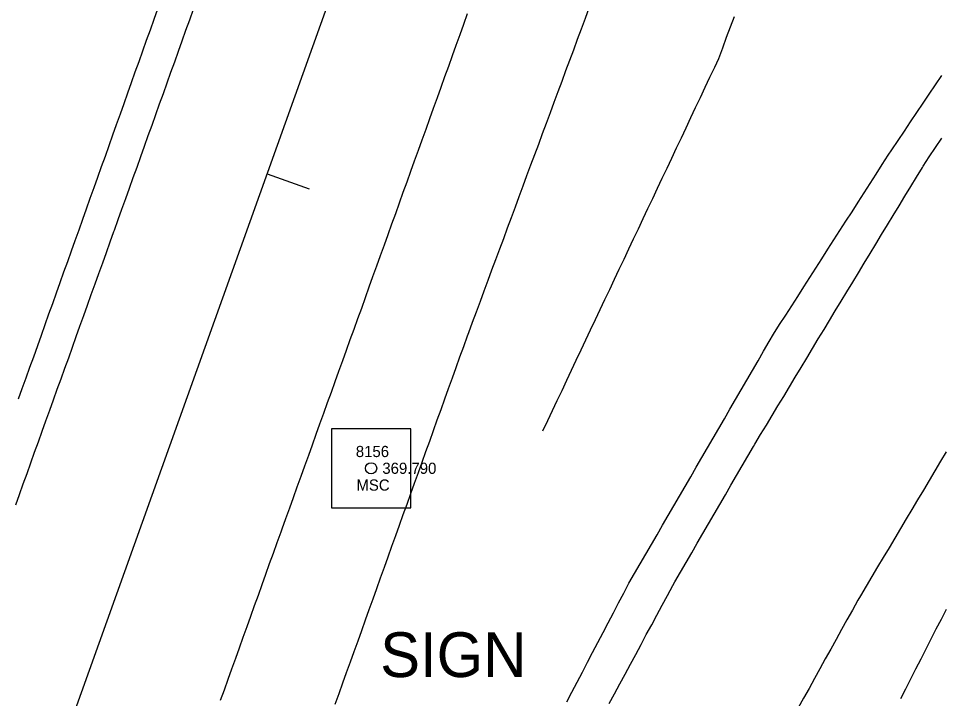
# Model space of a CAD drawing. Extents: x 1901471 to 1963503, y 756461 to 799997.
# Drawn here: x 1940557.6 to 1940640.1, y 779422.3 to 779483.1 of the extents above; entities that cross this region are included whole.
import ezdxf

# ---------------------------------------------------------------- set-up
doc = ezdxf.new("R2010")
doc.units = 0
for name, color, linetype in [('RD_EX_H2O', 7, 'Continuous'), ('RD_EX_Road', 7, 'Continuous'), ('RD_EX_Road_txCode', 7, 'Continuous'), ('RD_HC_Cl', 7, 'Continuous'), ('RD_HC_Data_Tic', 7, 'Continuous'), ('RD_HC_Survey', 7, 'Continuous'), ('RD_HC_txCode', 7, 'Continuous'), ('RD_SMD_Locator', 7, 'Continuous')]:
    doc.layers.add(name, color=color, linetype=linetype)

msp = doc.modelspace()

# ---------------------------------------------------------------- linework, layer by layer
at = {"layer": 'RD_EX_H2O'}
msp.add_lwpolyline([(1940604.49, 779446.27), (1940604.91, 779447.18), (1940605.34, 779448.08), (1940605.77, 779448.98), (1940606.19, 779449.88), (1940606.62, 779450.79), (1940607.05, 779451.69), (1940607.47, 779452.59), (1940607.9, 779453.5), (1940608.33, 779454.4), (1940608.75, 779455.3), (1940609.18, 779456.2), (1940609.61, 779457.11), (1940610.03, 779458.01), (1940610.46, 779458.91), (1940610.88, 779459.82), (1940611.31, 779460.72), (1940611.74, 779461.62), (1940612.16, 779462.53), (1940612.59, 779463.43), (1940613.02, 779464.33), (1940613.44, 779465.23), (1940613.87, 779466.14), (1940614.3, 779467.04), (1940614.72, 779467.94), (1940615.15, 779468.85), (1940615.58, 779469.75), (1940616, 779470.65), (1940616.43, 779471.55), (1940616.86, 779472.46), (1940617.28, 779473.36), (1940617.71, 779474.26), (1940618.13, 779475.17), (1940618.56, 779476.07), (1940618.99, 779476.97), (1940619.41, 779477.88), (1940619.84, 779478.78), (1940620.21, 779479.56), (1940620.56, 779480.5), (1940620.91, 779481.44), (1940621.26, 779482.37), (1940621.61, 779483.31)], dxfattribs=at)
at = {"layer": 'RD_EX_Road'}
for points in [[(1940573.22, 779483.92), (1940572.88, 779482.98), (1940572.54, 779482.04), (1940572.2, 779481.1), (1940571.87, 779480.16), (1940571.53, 779479.22), (1940571.19, 779478.28), (1940570.86, 779477.34), (1940570.52, 779476.4), (1940570.18, 779475.46), (1940569.84, 779474.52), (1940569.51, 779473.57), (1940569.17, 779472.63), (1940568.83, 779471.69), (1940568.5, 779470.75), (1940568.16, 779469.81), (1940567.82, 779468.87), (1940567.49, 779467.93), (1940567.15, 779466.99), (1940566.81, 779466.05), (1940566.47, 779465.11), (1940566.14, 779464.17), (1940566.1, 779464.06), (1940565.76, 779463.12), (1940565.42, 779462.18), (1940565.09, 779461.24), (1940564.75, 779460.3), (1940564.41, 779459.36), (1940564.07, 779458.42), (1940563.73, 779457.48), (1940563.4, 779456.53), (1940563.06, 779455.59), (1940562.72, 779454.65), (1940562.38, 779453.71), (1940562.05, 779452.77), (1940561.71, 779451.83), (1940561.37, 779450.89), (1940561.03, 779449.95), (1940560.69, 779449.01), (1940560.36, 779448.07), (1940560.02, 779447.13), (1940559.68, 779446.19), (1940559.34, 779445.25), (1940559, 779444.31), (1940558.67, 779443.37), (1940558.33, 779442.43), (1940557.99, 779441.49), (1940557.65, 779440.55), (1940557.32, 779439.61)], [(1940570.03, 779483.97), (1940569.69, 779483.03), (1940569.36, 779482.09), (1940569.02, 779481.15), (1940568.69, 779480.21), (1940568.35, 779479.26), (1940568.01, 779478.32), (1940567.68, 779477.38), (1940567.34, 779476.44), (1940567.01, 779475.5), (1940566.67, 779474.56), (1940566.34, 779473.62), (1940566, 779472.68), (1940565.66, 779471.74), (1940565.33, 779470.79), (1940564.99, 779469.85), (1940564.66, 779468.91), (1940564.32, 779467.97), (1940563.98, 779467.03), (1940563.65, 779466.09), (1940563.31, 779465.15), (1940562.98, 779464.21), (1940562.64, 779463.26), (1940562.31, 779462.32), (1940561.97, 779461.38), (1940561.63, 779460.44), (1940561.3, 779459.5), (1940560.96, 779458.56), (1940560.63, 779457.62), (1940560.29, 779456.68), (1940559.95, 779455.74), (1940559.62, 779454.79), (1940559.28, 779453.85), (1940558.92, 779452.85), (1940558.58, 779451.91), (1940558.24, 779450.97), (1940557.9, 779450.03), (1940557.56, 779449.09)], [(1940608.6, 779484.05), (1940608.25, 779483.11), (1940607.9, 779482.18), (1940607.56, 779481.24), (1940607.21, 779480.3), (1940606.86, 779479.37), (1940606.51, 779478.43), (1940606.16, 779477.49), (1940605.82, 779476.56), (1940605.47, 779475.62), (1940605.12, 779474.68), (1940604.77, 779473.74), (1940604.43, 779472.81), (1940604.08, 779471.87), (1940603.73, 779470.93), (1940603.38, 779470), (1940603.03, 779469.06), (1940602.69, 779468.12), (1940602.34, 779467.19), (1940601.99, 779466.25), (1940601.64, 779465.31), (1940601.29, 779464.38), (1940600.95, 779463.44), (1940600.6, 779462.5), (1940600.25, 779461.56), (1940599.9, 779460.63), (1940599.56, 779459.69), (1940599.21, 779458.75), (1940598.86, 779457.82), (1940598.51, 779456.88), (1940598.16, 779455.94), (1940597.82, 779455.01), (1940597.71, 779454.72), (1940597.37, 779453.78), (1940597.03, 779452.84), (1940596.7, 779451.9), (1940596.36, 779450.96), (1940596.02, 779450.02), (1940595.68, 779449.08), (1940595.35, 779448.14), (1940595.01, 779447.2), (1940594.67, 779446.26), (1940594.33, 779445.32), (1940593.99, 779444.38), (1940593.66, 779443.44), (1940593.32, 779442.5), (1940592.98, 779441.56), (1940592.64, 779440.62), (1940592.31, 779439.68), (1940591.97, 779438.74), (1940591.63, 779437.8), (1940591.29, 779436.86), (1940590.95, 779435.91), (1940590.62, 779434.97), (1940590.28, 779434.03), (1940589.94, 779433.09), (1940589.6, 779432.15), (1940589.6, 779432.15), (1940589.27, 779431.21), (1940588.93, 779430.27), (1940588.59, 779429.33), (1940588.25, 779428.39), (1940587.92, 779427.45), (1940587.58, 779426.51), (1940587.24, 779425.57), (1940586.9, 779424.63), (1940586.56, 779423.69), (1940586.23, 779422.75), (1940585.89, 779421.81)], [(1940597.72, 779483.54), (1940597.39, 779482.6), (1940597.05, 779481.66), (1940596.71, 779480.72), (1940596.37, 779479.78), (1940596.03, 779478.84), (1940595.69, 779477.9), (1940595.35, 779476.96), (1940595.02, 779476.02), (1940594.68, 779475.08), (1940594.34, 779474.14), (1940594, 779473.2), (1940593.66, 779472.26), (1940593.32, 779471.32), (1940592.98, 779470.38), (1940592.65, 779469.44), (1940592.31, 779468.5), (1940591.97, 779467.56), (1940591.63, 779466.61), (1940591.29, 779465.67), (1940590.95, 779464.73), (1940590.61, 779463.79), (1940590.28, 779462.85), (1940589.94, 779461.91), (1940589.6, 779460.97), (1940589.26, 779460.03), (1940588.92, 779459.09), (1940588.58, 779458.15), (1940588.25, 779457.21), (1940587.91, 779456.27), (1940587.57, 779455.33), (1940587.23, 779454.39), (1940586.89, 779453.45), (1940586.55, 779452.51), (1940586.21, 779451.57), (1940585.88, 779450.63), (1940585.54, 779449.69), (1940585.2, 779448.75), (1940584.86, 779447.81), (1940584.52, 779446.87), (1940584.18, 779445.93), (1940583.84, 779444.99), (1940583.51, 779444.05), (1940583.17, 779443.11), (1940582.83, 779442.17), (1940582.49, 779441.22), (1940582.15, 779440.28), (1940581.81, 779439.34), (1940581.47, 779438.4), (1940581.14, 779437.46), (1940581.04, 779437.19), (1940581.04, 779437.19), (1940580.7, 779436.25), (1940580.36, 779435.31), (1940580.02, 779434.37), (1940579.69, 779433.43), (1940579.35, 779432.49), (1940579.01, 779431.55), (1940578.67, 779430.61), (1940578.34, 779429.67), (1940578, 779428.73), (1940577.66, 779427.78), (1940577.32, 779426.84), (1940576.99, 779425.9), (1940576.65, 779424.96), (1940576.31, 779424.02), (1940575.97, 779423.08), (1940575.64, 779422.14)], [(1940606.62, 779422.03), (1940607.08, 779422.91), (1940607.54, 779423.8), (1940608.01, 779424.68), (1940608.47, 779425.57), (1940608.93, 779426.45), (1940609.4, 779427.34), (1940609.86, 779428.22), (1940610.33, 779429.11), (1940610.79, 779429.99), (1940611.25, 779430.88), (1940611.25, 779430.88), (1940611.72, 779431.76), (1940612.18, 779432.64), (1940612.68, 779433.51), (1940613.18, 779434.37), (1940613.68, 779435.23), (1940614.18, 779436.1), (1940614.69, 779436.96), (1940615.19, 779437.83), (1940615.69, 779438.69), (1940616.19, 779439.56), (1940616.69, 779440.42), (1940617.19, 779441.28), (1940617.7, 779442.15), (1940618.2, 779443.01), (1940618.7, 779443.88), (1940619.2, 779444.74), (1940619.7, 779445.61), (1940620.21, 779446.47), (1940620.71, 779447.33), (1940621.21, 779448.2), (1940621.71, 779449.06), (1940622.21, 779449.93), (1940622.71, 779450.79), (1940623.22, 779451.66), (1940623.72, 779452.52), (1940624.22, 779453.38), (1940624.72, 779454.25), (1940625.11, 779454.91), (1940625.65, 779455.76), (1940626.19, 779456.6), (1940626.73, 779457.44), (1940627.27, 779458.28), (1940627.81, 779459.12), (1940628.35, 779459.96), (1940628.89, 779460.8), (1940629.42, 779461.64), (1940629.96, 779462.49), (1940630.5, 779463.33), (1940631.04, 779464.17), (1940631.58, 779465.01), (1940632.12, 779465.85), (1940632.66, 779466.69), (1940633.2, 779467.53), (1940633.74, 779468.37), (1940634.28, 779469.21), (1940634.82, 779470.06), (1940635.36, 779470.9), (1940635.68, 779471.39), (1940636.24, 779472.22), (1940636.8, 779473.05), (1940637.36, 779473.88), (1940637.92, 779474.71), (1940638.48, 779475.54), (1940639.03, 779476.37), (1940639.59, 779477.19), (1940640.15, 779478.02)], [(1940610.41, 779421.88), (1940610.88, 779422.76), (1940611.36, 779423.64), (1940611.83, 779424.52), (1940612.31, 779425.4), (1940612.78, 779426.28), (1940613.26, 779427.16), (1940613.73, 779428.04), (1940614.21, 779428.91), (1940614.68, 779429.79), (1940615.16, 779430.67), (1940615.63, 779431.55), (1940616.11, 779432.43), (1940616.28, 779432.76), (1940616.79, 779433.62), (1940617.29, 779434.49), (1940617.79, 779435.35), (1940618.29, 779436.22), (1940618.79, 779437.08), (1940619.3, 779437.94), (1940619.8, 779438.81), (1940620.3, 779439.67), (1940620.8, 779440.54), (1940621.3, 779441.4), (1940621.8, 779442.27), (1940622.31, 779443.13), (1940622.81, 779443.99), (1940623.31, 779444.86), (1940623.43, 779445.06), (1940623.94, 779445.92), (1940624.46, 779446.77), (1940624.98, 779447.63), (1940625.49, 779448.49), (1940626.01, 779449.34), (1940626.52, 779450.2), (1940627.04, 779451.05), (1940627.56, 779451.91), (1940628.07, 779452.77), (1940628.59, 779453.62), (1940629.1, 779454.48), (1940629.62, 779455.33), (1940630.1, 779456.13), (1940630.62, 779456.99), (1940631.14, 779457.84), (1940631.66, 779458.69), (1940632.18, 779459.55), (1940632.7, 779460.4), (1940633.22, 779461.25), (1940633.74, 779462.11), (1940634.26, 779462.96), (1940634.77, 779463.82), (1940635.29, 779464.67), (1940635.81, 779465.52), (1940636.33, 779466.38), (1940636.85, 779467.23), (1940637.37, 779468.09), (1940637.89, 779468.94), (1940637.89, 779468.94), (1940638.41, 779469.79), (1940638.48, 779469.91), (1940639.03, 779470.75), (1940639.59, 779471.58), (1940640.14, 779472.42)], [(1940640.54, 779444.39), (1940640.03, 779443.54), (1940639.52, 779442.68), (1940639.01, 779441.82), (1940638.5, 779440.96), (1940637.99, 779440.1), (1940637.48, 779439.24), (1940636.97, 779438.39), (1940636.46, 779437.53), (1940635.95, 779436.67), (1940635.44, 779435.81), (1940634.92, 779434.95), (1940634.41, 779434.09), (1940633.9, 779433.24), (1940633.39, 779432.38), (1940632.88, 779431.52), (1940632.64, 779431.11), (1940632.15, 779430.24), (1940631.67, 779429.36), (1940631.18, 779428.49), (1940630.7, 779427.61), (1940630.22, 779426.74), (1940629.73, 779425.87), (1940629.25, 779424.99), (1940628.76, 779424.12), (1940628.28, 779423.24), (1940627.79, 779422.37), (1940627.31, 779421.5)], [(1940640.53, 779430.3), (1940640.08, 779429.41), (1940639.63, 779428.52), (1940639.17, 779427.63), (1940638.72, 779426.74), (1940638.27, 779425.85), (1940637.81, 779424.96), (1940637.36, 779424.07), (1940636.9, 779423.18), (1940636.45, 779422.29)]]:
    msp.add_lwpolyline(points, dxfattribs=at)
at = {"layer": 'RD_HC_Cl'}
msp.add_line((1941934.096, 783249.335), (1940101.04, 778132.845), dxfattribs=at)
at = {"layer": 'RD_HC_Data_Tic'}
msp.add_line((1940579.82, 779469.232), (1940583.585, 779467.883), dxfattribs=at)
at = {"layer": 'RD_HC_Survey'}
msp.add_lwpolyline([(1940592.659, 779446.451), (1940585.587, 779446.451), (1940585.587, 779439.379), (1940592.659, 779439.379)], close=True, dxfattribs=at)
msp.add_circle((1940589.123, 779442.915), 0.5, dxfattribs=at)
at = {"layer": 'RD_SMD_Locator'}
msp.add_circle((1940589.123, 779442.915), 0.001, dxfattribs=at)

# ---------------------------------------------------------------- texts
at = {"layer": 'RD_EX_Road'}
msp.add_text('SIGN', height=4, dxfattribs=at).set_placement((1940589.93, 779424.25))
at = {"layer": 'RD_EX_Road_txCode'}
msp.add_text('369.790', height=1, dxfattribs=at).set_placement((1940590.123, 779442.415))
at = {"layer": 'RD_HC_txCode'}
for s, p in [('8156', (1940587.753, 779443.915)), ('MSC', (1940587.808, 779440.915))]:
    msp.add_text(s, height=1, dxfattribs=at).set_placement(p)

doc.saveas('drawing.dxf')
